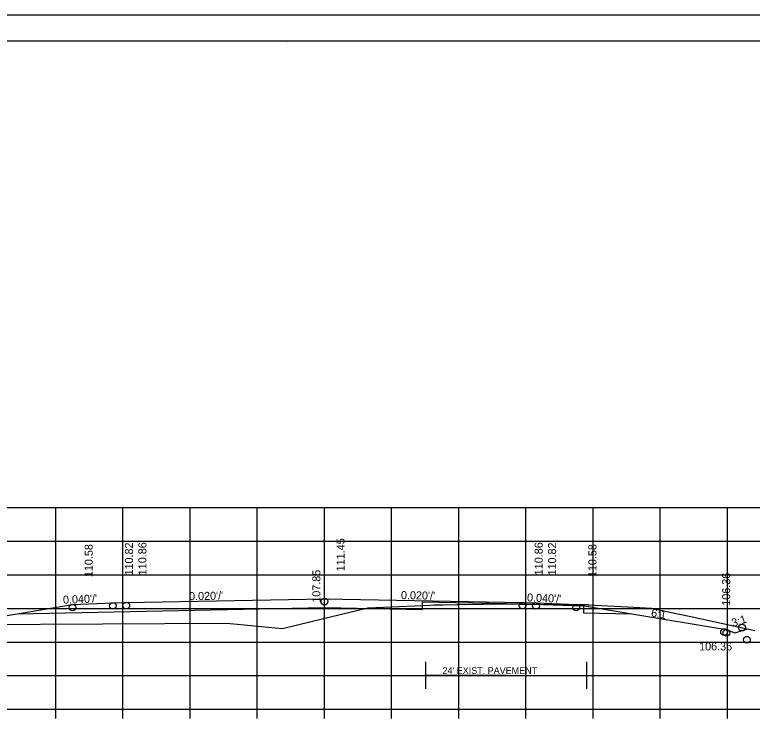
# Model space of a CAD drawing. Extents: x 1175611 to 1176402, y -433344 to -416213.
# Drawn here: x 1175734.9 to 1175844.7, y -425768.8 to -425663.4 of the extents above; entities that cross this region are included whole.
import ezdxf

# ---------------------------------------------------------------- set-up
doc = ezdxf.new("R2010")
doc.units = 0
for name, color, linetype in [('R_Alt Surface', 7, 'Continuous'), ('R_Axis', 7, 'Continuous'), ('R_Border', 7, 'Continuous'), ('R_Exist Surface', 7, 'Continuous'), ('R_Fin Surface', 7, 'Continuous'), ('R_Grid', 7, 'Continuous'), ('R_No Plot', 7, 'Continuous'), ('R_Xsect Elev', 7, 'Continuous'), ('R_Xsect Slope', 7, 'Continuous')]:
    doc.layers.add(name, color=color, linetype=linetype)

msp = doc.modelspace()

# ---------------------------------------------------------------- linework, layer by layer
at = {"layer": 'R_Alt Surface'}
for q in [(1175796.05, -425761.69), (1175820.05, -425761.69)]:
    msp.add_line((1175808.05, -425761.69), q, dxfattribs=at)
for points in [[(1175735.23, -425752.51), (1175780.98, -425751.6), (1175795.56, -425751.89), (1175795.56, -425750.73), (1175810.48, -425751.02), (1175819.56, -425751.35), (1175819.56, -425752.37), (1175826.73, -425752.51)], [(1175796.05, -425763.69), (1175796.05, -425759.69)], [(1175820.05, -425763.69), (1175820.05, -425759.69)]]:
    msp.add_lwpolyline(points, dxfattribs=at)
at = {"layer": 'R_Axis'}
for p, q in [((1175640.97, -425766.72), (1175920.97, -425766.72)), ((1175740.97, -425768.12), (1175740.97, -425766.72)), ((1175750.97, -425768.12), (1175750.97, -425766.72)), ((1175760.97, -425768.12), (1175760.97, -425766.72)), ((1175770.97, -425768.12), (1175770.97, -425766.72)), ((1175780.97, -425768.12), (1175780.97, -425766.72)), ((1175790.97, -425768.12), (1175790.97, -425766.72)), ((1175800.97, -425768.12), (1175800.97, -425766.72)), ((1175810.97, -425768.12), (1175810.97, -425766.72)), ((1175820.97, -425768.12), (1175820.97, -425766.72)), ((1175830.97, -425768.12), (1175830.97, -425766.72)), ((1175840.97, -425768.12), (1175840.97, -425766.72))]:
    msp.add_line(p, q, dxfattribs=at)
at = {"layer": 'R_Border'}
for p, q in [((1175622.97, -425667.26), (1175939.15, -425667.26)), ((1175775.49, -425667.52), (1175775.49, -425667.52)), ((1175775.49, -425667.52), (1175775.49, -425667.52))]:
    msp.add_line(p, q, dxfattribs=at)
at = {"layer": 'R_Exist Surface'}
msp.add_lwpolyline([(1175729.39, -425754.09), (1175766.46, -425753.93), (1175770.55, -425754.33), (1175774.71, -425754.69), (1175778.99, -425753.65), (1175787.43, -425751.65), (1175796.75, -425751.22), (1175797.28, -425751.19), (1175797.32, -425751.19), (1175798.32, -425751.18), (1175798.61, -425751.18), (1175800.75, -425751.16), (1175800.97, -425751.15), (1175804.36, -425751.09), (1175804.66, -425751.09), (1175807.16, -425751.05), (1175807.55, -425751.04), (1175808.69, -425751.03), (1175808.7, -425751.03), (1175809.17, -425751.03), (1175810.07, -425751.08), (1175810.4, -425751.09), (1175812.73, -425751.11), (1175812.97, -425751.11), (1175815.5, -425751.12), (1175815.91, -425751.13), (1175818.8, -425751.17), (1175818.95, -425751.16), (1175820.22, -425751.16), (1175820.26, -425751.16), (1175820.27, -425751.17), (1175827.04, -425751.54), (1175829.68, -425751.69), (1175832.14, -425752.21), (1175835.51, -425752.94), (1175845.06, -425755)], dxfattribs=at)
at = {"layer": 'R_Fin Surface'}
msp.add_lwpolyline([(1175716.76, -425754.16), (1175720.08, -425755.27), (1175721.48, -425754.8), (1175735.21, -425752.52), (1175743.48, -425751.14), (1175749.48, -425750.9), (1175751.48, -425750.86), (1175780.98, -425750.27), (1175810.48, -425750.86), (1175812.48, -425750.9), (1175818.48, -425751.14), (1175826.75, -425752.52), (1175840.48, -425754.8), (1175842.15, -425755.36), (1175843.95, -425754.76)], dxfattribs=at)
at = {"layer": 'R_Grid'}
for p, q in [((1175640.97, -425736.72), (1175920.97, -425736.72)), ((1175740.97, -425766.72), (1175740.97, -425736.72)), ((1175750.97, -425766.72), (1175750.97, -425736.72)), ((1175760.97, -425766.72), (1175760.97, -425736.72)), ((1175770.97, -425766.72), (1175770.97, -425736.72)), ((1175780.97, -425766.72), (1175780.97, -425736.72)), ((1175790.97, -425766.72), (1175790.97, -425736.72)), ((1175800.97, -425766.72), (1175800.97, -425736.72)), ((1175810.97, -425766.72), (1175810.97, -425736.72)), ((1175820.97, -425766.72), (1175820.97, -425736.72)), ((1175830.97, -425766.72), (1175830.97, -425736.72)), ((1175840.97, -425766.72), (1175840.97, -425736.72)), ((1175640.97, -425741.72), (1175920.97, -425741.72)), ((1175640.97, -425746.72), (1175920.97, -425746.72)), ((1175640.97, -425751.72), (1175920.97, -425751.72)), ((1175640.97, -425756.72), (1175920.97, -425756.72)), ((1175640.97, -425761.72), (1175920.97, -425761.72)), ((1175640.97, -425766.72), (1175920.97, -425766.72))]:
    msp.add_line(p, q, dxfattribs=at)
at = {"layer": 'R_No Plot'}
msp.add_line((1175610.57, -425663.37), (1175943.91, -425663.37), dxfattribs=at)
msp.add_lwpolyline([(1175610.57, -425663.37), (1175943.91, -425663.37), (1175943.91, -425876.7), (1175610.57, -425876.7)], close=True, dxfattribs=at)
for centre in [(1175780.97, -425750.71), (1175780.97, -425750.71), (1175743.47, -425751.58), (1175743.47, -425751.58), (1175749.47, -425751.34), (1175749.47, -425751.34), (1175751.47, -425751.3), (1175751.47, -425751.3), (1175810.47, -425751.3), (1175810.47, -425751.3), (1175812.47, -425751.34), (1175812.47, -425751.34), (1175818.47, -425751.58), (1175818.47, -425751.58), (1175840.47, -425755.24), (1175840.47, -425755.24), (1175840.82, -425755.36), (1175840.82, -425755.36), (1175843.14, -425754.58), (1175843.14, -425754.58), (1175843.88, -425756.38)]:
    msp.add_circle(centre, 0.5, dxfattribs=at)

# ---------------------------------------------------------------- texts
at = {"layer": 'R_Alt Surface'}
msp.add_text("24' EXIST. PAVEMENT", height=1, dxfattribs=at).set_placement((1175798.56, -425761.47))
at = {"layer": 'R_Xsect Elev'}
for s, p in [('110.82', (1175752.47, -425746.82)), ('110.86', (1175754.47, -425746.78)), ('111.45', (1175783.97, -425746.19)), ('110.86', (1175813.47, -425746.78)), ('110.82', (1175815.47, -425746.82)), ('110.58', (1175746.47, -425747.06)), ('110.58', (1175821.47, -425747.06)), ('107.85', (1175780.37, -425750.87)), ('106.36', (1175841.38, -425751.32))]:
    msp.add_text(s, height=1.2, rotation=90, dxfattribs=at).set_placement(p)
msp.add_text('106.36', height=1.2, dxfattribs=at).set_placement((1175836.76, -425757.97))
at = {"layer": 'R_Xsect Slope'}
for s, rotation, p in [("0.040'/'", 2.2906, (1175742.07, -425751.03)), ("0.020'/'", 1.1458, (1175760.83, -425750.51)), ("0.020'/'", 358.8542, (1175792.36, -425750.33)), ("0.040'/'", 357.7094, (1175811.12, -425750.68)), ('6:1', 350.5377, (1175829.55, -425752.92)), ('3:1', 18.4349, (1175841.82, -425754.5))]:
    msp.add_text(s, height=1.2, rotation=rotation, dxfattribs=at).set_placement(p)

doc.saveas('drawing.dxf')
